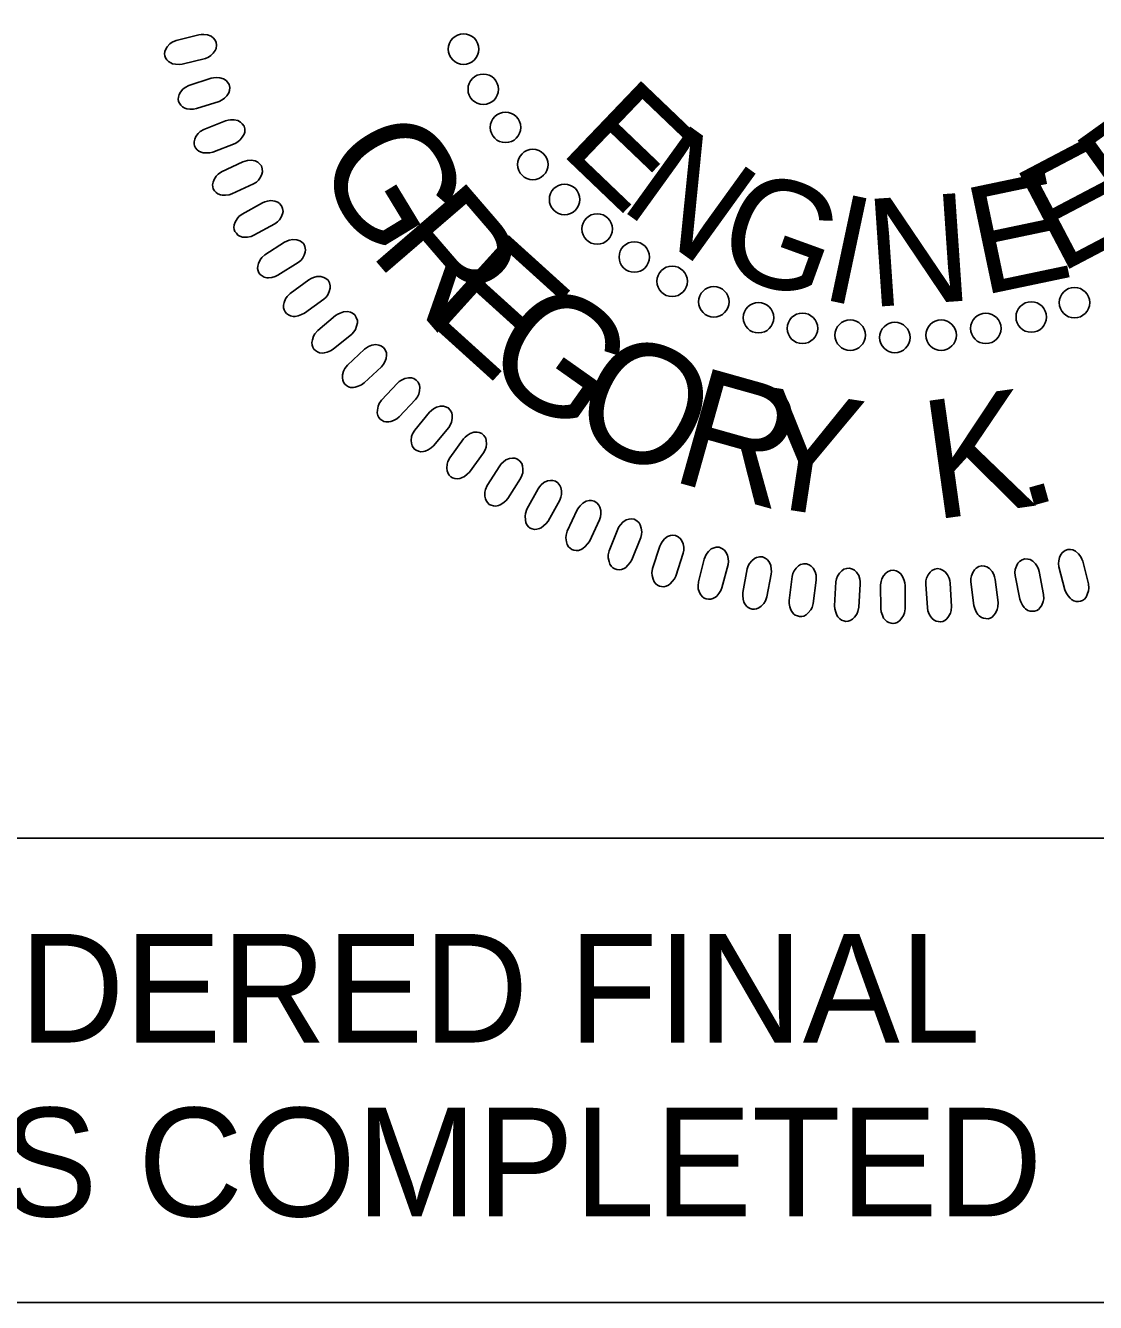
# Model space of a CAD drawing. Extents: x 18938 to 19565, y 6931 to 7973.
# Drawn here: x 19367.55 to 19374.86, y 7788.04 to 7796.76 of the extents above; entities that cross this region are included whole.
import ezdxf

# ---------------------------------------------------------------- set-up
doc = ezdxf.new("R2010")
doc.units = 0
for name, color, linetype in [('Old_Level_10', 7, 'Continuous'), ('Prop Pavement Schedule Description CELL', 7, 'Continuous'), ('Typical Hinge Slope Interstate CELL', 7, 'Continuous'), ('Typical Pavement Slope Information CELL', 7, 'Continuous')]:
    doc.layers.add(name, color=color, linetype=linetype)

# ---------------------------------------------------------------- blocks, each defined once
blk = doc.blocks.new('Gregory K. Goins')
at = {"layer": 'Old_Level_10'}
for points in [[(-87.757, 42.228), (-88.945, 41.923), (-89.148, 41.832), (-89.271, 41.747), (-89.407, 41.596), (-89.489, 41.475), (-89.538, 41.346), (-89.551, 41.235), (-89.542, 41.121), (-89.495, 41.018), (-89.437, 40.91), (-89.353, 40.823), (-89.23, 40.747), (-89.138, 40.708), (-88.976, 40.68), (-88.787, 40.667), (-88.628, 40.685), (-87.408, 40.989), (-87.249, 41.053), (-87.126, 41.132), (-86.993, 41.258), (-86.886, 41.401), (-86.833, 41.515), (-86.814, 41.682), (-86.832, 41.832), (-86.907, 41.967), (-86.982, 42.056), (-87.11, 42.155), (-87.304, 42.228), (-87.495, 42.249), (-87.627, 42.245)], [(-87.103, 39.944), (-88.269, 39.565), (-88.467, 39.462), (-88.584, 39.37), (-88.71, 39.21), (-88.785, 39.083), (-88.826, 38.952), (-88.831, 38.841), (-88.816, 38.728), (-88.762, 38.628), (-88.696, 38.523), (-88.608, 38.442), (-88.48, 38.374), (-88.386, 38.341), (-88.223, 38.323), (-88.034, 38.322), (-87.875, 38.349), (-86.677, 38.73), (-86.523, 38.804), (-86.404, 38.89), (-86.281, 39.024), (-86.182, 39.174), (-86.136, 39.291), (-86.128, 39.459), (-86.155, 39.607), (-86.239, 39.737), (-86.319, 39.821), (-86.452, 39.911), (-86.651, 39.973), (-86.842, 39.981), (-86.975, 39.969)], [(-86.344, 37.707), (-87.485, 37.256), (-87.675, 37.14), (-87.786, 37.04), (-87.902, 36.873), (-87.969, 36.742), (-88.001, 36.609), (-88, 36.497), (-87.978, 36.385), (-87.918, 36.289), (-87.846, 36.188), (-87.752, 36.113), (-87.62, 36.053), (-87.524, 36.026), (-87.36, 36.019), (-87.172, 36.029), (-87.015, 36.067), (-85.844, 36.522), (-85.694, 36.605), (-85.581, 36.698), (-85.466, 36.84), (-85.377, 36.996), (-85.338, 37.116), (-85.34, 37.284), (-85.377, 37.431), (-85.469, 37.554), (-85.554, 37.633), (-85.693, 37.715), (-85.895, 37.763), (-86.087, 37.76), (-86.218, 37.74)], [(-85.444, 35.547), (-86.555, 35.025), (-86.737, 34.898), (-86.842, 34.791), (-86.947, 34.617), (-87.005, 34.483), (-87.029, 34.347), (-87.021, 34.236), (-86.992, 34.126), (-86.926, 34.033), (-86.847, 33.937), (-86.749, 33.868), (-86.614, 33.816), (-86.517, 33.796), (-86.353, 33.798), (-86.164, 33.821), (-86.011, 33.868), (-84.87, 34.396), (-84.726, 34.489), (-84.619, 34.589), (-84.513, 34.737), (-84.434, 34.898), (-84.403, 35.021), (-84.416, 35.188), (-84.462, 35.332), (-84.561, 35.45), (-84.651, 35.524), (-84.795, 35.597), (-84.999, 35.632), (-85.191, 35.617), (-85.321, 35.589)], [(-84.397, 33.398), (-85.473, 32.808), (-85.646, 32.67), (-85.744, 32.556), (-85.839, 32.377), (-85.888, 32.238), (-85.904, 32.102), (-85.888, 31.991), (-85.852, 31.883), (-85.78, 31.795), (-85.696, 31.704), (-85.594, 31.641), (-85.456, 31.598), (-85.357, 31.583), (-85.194, 31.596), (-85.008, 31.631), (-84.857, 31.687), (-83.752, 32.286), (-83.614, 32.388), (-83.514, 32.494), (-83.417, 32.649), (-83.349, 32.815), (-83.325, 32.939), (-83.348, 33.105), (-83.403, 33.246), (-83.51, 33.357), (-83.604, 33.425), (-83.752, 33.488), (-83.959, 33.511), (-84.149, 33.484), (-84.276, 33.448)], [(-83.241, 31.324), (-84.277, 30.666), (-84.442, 30.518), (-84.532, 30.399), (-84.615, 30.213), (-84.656, 30.073), (-84.663, 29.935), (-84.641, 29.825), (-84.597, 29.72), (-84.52, 29.636), (-84.431, 29.551), (-84.325, 29.495), (-84.184, 29.46), (-84.085, 29.452), (-83.922, 29.475), (-83.739, 29.521), (-83.592, 29.587), (-82.527, 30.254), (-82.396, 30.363), (-82.302, 30.477), (-82.215, 30.638), (-82.157, 30.807), (-82.142, 30.932), (-82.176, 31.097), (-82.239, 31.234), (-82.353, 31.338), (-82.451, 31.4), (-82.603, 31.454), (-82.81, 31.464), (-82.999, 31.425), (-83.123, 31.38)], [(-81.964, 29.349), (-82.957, 28.628), (-83.112, 28.469), (-83.196, 28.345), (-83.266, 28.154), (-83.298, 28.011), (-83.296, 27.873), (-83.267, 27.766), (-83.218, 27.662), (-83.136, 27.584), (-83.041, 27.505), (-82.931, 27.455), (-82.789, 27.429), (-82.689, 27.428), (-82.529, 27.461), (-82.349, 27.518), (-82.206, 27.593), (-81.185, 28.326), (-81.061, 28.444), (-80.974, 28.562), (-80.898, 28.728), (-80.851, 28.901), (-80.843, 29.026), (-80.887, 29.189), (-80.959, 29.322), (-81.079, 29.419), (-81.181, 29.474), (-81.336, 29.519), (-81.543, 29.516), (-81.729, 29.465), (-81.851, 29.413)], [(-80.561, 27.467), (-81.506, 26.685), (-81.651, 26.517), (-81.726, 26.388), (-81.785, 26.194), (-81.808, 26.049), (-81.798, 25.912), (-81.762, 25.806), (-81.706, 25.706), (-81.619, 25.633), (-81.519, 25.56), (-81.407, 25.517), (-81.264, 25.5), (-81.164, 25.505), (-81.005, 25.548), (-80.829, 25.617), (-80.692, 25.7), (-79.718, 26.496), (-79.602, 26.621), (-79.524, 26.745), (-79.458, 26.915), (-79.421, 27.091), (-79.421, 27.216), (-79.475, 27.376), (-79.556, 27.504), (-79.681, 27.593), (-79.787, 27.642), (-79.945, 27.677), (-80.151, 27.661), (-80.333, 27.598), (-80.452, 27.539)], [(-79.051, 25.697), (-79.945, 24.857), (-80.08, 24.68), (-80.146, 24.547), (-80.193, 24.349), (-80.206, 24.203), (-80.188, 24.066), (-80.145, 23.962), (-80.083, 23.867), (-79.991, 23.799), (-79.887, 23.732), (-79.773, 23.697), (-79.628, 23.689), (-79.53, 23.7), (-79.374, 23.753), (-79.202, 23.832), (-79.07, 23.925), (-78.149, 24.78), (-78.041, 24.912), (-77.97, 25.041), (-77.914, 25.215), (-77.889, 25.392), (-77.898, 25.517), (-77.962, 25.674), (-78.05, 25.796), (-78.181, 25.877), (-78.289, 25.92), (-78.449, 25.944), (-78.654, 25.915), (-78.831, 25.841), (-78.946, 25.774)], [(-77.315, 23.919), (-78.155, 23.024), (-78.278, 22.839), (-78.336, 22.702), (-78.37, 22.501), (-78.375, 22.354), (-78.348, 22.22), (-78.299, 22.12), (-78.23, 22.028), (-78.135, 21.966), (-78.027, 21.906), (-77.91, 21.877), (-77.766, 21.879), (-77.668, 21.895), (-77.516, 21.958), (-77.35, 22.048), (-77.224, 22.149), (-76.358, 23.06), (-76.258, 23.199), (-76.195, 23.332), (-76.151, 23.509), (-76.138, 23.687), (-76.154, 23.812), (-76.227, 23.963), (-76.323, 24.081), (-76.459, 24.154), (-76.569, 24.189), (-76.73, 24.204), (-76.933, 24.161), (-77.106, 24.077), (-77.216, 24.003)], [(-75.625, 22.389), (-76.408, 21.443), (-76.519, 21.25), (-76.568, 21.11), (-76.589, 20.908), (-76.584, 20.761), (-76.549, 20.628), (-76.494, 20.53), (-76.42, 20.443), (-76.322, 20.388), (-76.21, 20.335), (-76.092, 20.314), (-75.947, 20.324), (-75.85, 20.347), (-75.703, 20.419), (-75.542, 20.519), (-75.423, 20.628), (-74.616, 21.592), (-74.525, 21.736), (-74.471, 21.873), (-74.438, 22.053), (-74.435, 22.231), (-74.459, 22.356), (-74.542, 22.501), (-74.645, 22.612), (-74.785, 22.676), (-74.898, 22.705), (-75.059, 22.709), (-75.259, 22.655), (-75.427, 22.559), (-75.531, 22.479)], [(-73.844, 20.988), (-74.566, 19.995), (-74.664, 19.796), (-74.704, 19.652), (-74.714, 19.449), (-74.699, 19.303), (-74.655, 19.173), (-74.594, 19.079), (-74.515, 18.997), (-74.413, 18.947), (-74.298, 18.901), (-74.179, 18.888), (-74.035, 18.907), (-73.94, 18.936), (-73.798, 19.018), (-73.644, 19.128), (-73.532, 19.244), (-72.787, 20.256), (-72.705, 20.406), (-72.66, 20.546), (-72.638, 20.727), (-72.646, 20.906), (-72.678, 21.027), (-72.77, 21.169), (-72.88, 21.273), (-73.024, 21.328), (-73.138, 21.349), (-73.299, 21.344), (-73.495, 21.276), (-73.656, 21.171), (-73.756, 21.083)], [(-71.942, 19.575), (-72.6, 18.539), (-72.687, 18.334), (-72.717, 18.188), (-72.714, 17.984), (-72.69, 17.84), (-72.638, 17.713), (-72.572, 17.622), (-72.487, 17.546), (-72.382, 17.502), (-72.265, 17.463), (-72.145, 17.458), (-72.003, 17.486), (-71.909, 17.522), (-71.773, 17.611), (-71.626, 17.731), (-71.521, 17.854), (-70.842, 18.91), (-70.77, 19.066), (-70.733, 19.208), (-70.723, 19.39), (-70.742, 19.568), (-70.782, 19.688), (-70.882, 19.823), (-70.998, 19.919), (-71.146, 19.966), (-71.261, 19.98), (-71.421, 19.964), (-71.613, 19.885), (-71.766, 19.769), (-71.861, 19.676)], [(-69.925, 18.359), (-70.516, 17.285), (-70.589, 17.074), (-70.611, 16.927), (-70.594, 16.724), (-70.562, 16.581), (-70.502, 16.457), (-70.43, 16.372), (-70.34, 16.3), (-70.233, 16.264), (-70.114, 16.232), (-69.994, 16.234), (-69.854, 16.271), (-69.763, 16.312), (-69.632, 16.411), (-69.493, 16.539), (-69.396, 16.668), (-68.784, 17.766), (-68.722, 17.925), (-68.694, 18.069), (-68.696, 18.252), (-68.726, 18.428), (-68.773, 18.545), (-68.882, 18.673), (-69.003, 18.763), (-69.153, 18.8), (-69.269, 18.807), (-69.429, 18.781), (-69.615, 18.689), (-69.761, 18.565), (-69.849, 18.466)], [(-67.865, 17.253), (-68.388, 16.143), (-68.447, 15.929), (-68.46, 15.78), (-68.431, 15.578), (-68.389, 15.438), (-68.322, 15.318), (-68.245, 15.237), (-68.151, 15.172), (-68.041, 15.142), (-67.921, 15.118), (-67.801, 15.128), (-67.663, 15.174), (-67.575, 15.22), (-67.45, 15.327), (-67.319, 15.463), (-67.231, 15.598), (-66.689, 16.732), (-66.637, 16.895), (-66.619, 17.04), (-66.631, 17.223), (-66.673, 17.397), (-66.728, 17.511), (-66.844, 17.632), (-66.971, 17.714), (-67.123, 17.741), (-67.239, 17.74), (-67.396, 17.705), (-67.576, 17.602), (-67.714, 17.468), (-67.796, 17.364)], [(-65.738, 16.245), (-66.19, 15.104), (-66.236, 14.886), (-66.239, 14.737), (-66.197, 14.538), (-66.147, 14.4), (-66.072, 14.285), (-65.99, 14.209), (-65.892, 14.149), (-65.782, 14.127), (-65.659, 14.111), (-65.54, 14.127), (-65.406, 14.182), (-65.321, 14.234), (-65.203, 14.348), (-65.081, 14.493), (-65.001, 14.633), (-64.532, 15.799), (-64.49, 15.964), (-64.481, 16.11), (-64.505, 16.292), (-64.557, 16.463), (-64.619, 16.573), (-64.742, 16.687), (-64.875, 16.76), (-65.028, 16.778), (-65.144, 16.77), (-65.298, 16.725), (-65.472, 16.611), (-65.601, 16.468), (-65.676, 16.359)], [(-63.529, 15.342), (-63.909, 14.176), (-63.941, 13.955), (-63.935, 13.807), (-63.88, 13.61), (-63.822, 13.476), (-63.739, 13.366), (-63.653, 13.296), (-63.552, 13.242), (-63.439, 13.226), (-63.316, 13.218), (-63.198, 13.242), (-63.068, 13.305), (-62.986, 13.362), (-62.876, 13.484), (-62.764, 13.636), (-62.693, 13.78), (-62.297, 14.973), (-62.266, 15.141), (-62.266, 15.288), (-62.302, 15.467), (-62.365, 15.635), (-62.433, 15.741), (-62.563, 15.846), (-62.7, 15.912), (-62.854, 15.92), (-62.969, 15.904), (-63.121, 15.849), (-63.286, 15.725), (-63.406, 15.575), (-63.475, 15.461)], [(-61.196, 14.669), (-61.502, 13.481), (-61.52, 13.26), (-61.505, 13.111), (-61.438, 12.919), (-61.371, 12.788), (-61.282, 12.684), (-61.191, 12.619), (-61.087, 12.572), (-60.974, 12.563), (-60.85, 12.563), (-60.734, 12.594), (-60.608, 12.665), (-60.53, 12.726), (-60.428, 12.855), (-60.325, 13.014), (-60.264, 13.163), (-59.943, 14.378), (-59.923, 14.548), (-59.932, 14.694), (-59.979, 14.871), (-60.053, 15.034), (-60.127, 15.136), (-60.265, 15.233), (-60.404, 15.289), (-60.559, 15.288), (-60.673, 15.266), (-60.821, 15.201), (-60.978, 15.066), (-61.089, 14.909), (-61.149, 14.791)], [(-57.674, 13.882), (-57.905, 12.677), (-57.982, 12.468), (-58.06, 12.341), (-58.202, 12.195), (-58.318, 12.106), (-58.443, 12.049), (-58.553, 12.029), (-58.667, 12.031), (-58.773, 12.071), (-58.885, 12.123), (-58.977, 12.201), (-59.061, 12.319), (-59.105, 12.409), (-59.143, 12.568), (-59.168, 12.756), (-59.16, 12.917), (-58.931, 14.152), (-58.877, 14.315), (-58.807, 14.443), (-58.689, 14.583), (-58.553, 14.699), (-58.442, 14.76), (-58.277, 14.789), (-58.126, 14.78), (-57.987, 14.713), (-57.894, 14.644), (-57.787, 14.523), (-57.702, 14.334), (-57.669, 14.144), (-57.665, 14.012)], [(-41.304, 14.551), (-40.999, 13.362), (-40.981, 13.141), (-40.997, 12.993), (-41.063, 12.8), (-41.13, 12.67), (-41.219, 12.565), (-41.31, 12.5), (-41.415, 12.454), (-41.528, 12.445), (-41.651, 12.444), (-41.767, 12.475), (-41.894, 12.547), (-41.971, 12.609), (-42.074, 12.737), (-42.176, 12.896), (-42.237, 13.045), (-42.557, 14.26), (-42.577, 14.43), (-42.568, 14.577), (-42.521, 14.754), (-42.447, 14.916), (-42.373, 15.018), (-42.236, 15.115), (-42.095, 15.172), (-41.941, 15.17), (-41.827, 15.147), (-41.679, 15.083), (-41.522, 14.948), (-41.411, 14.791), (-41.35, 14.673)], [(-55.308, 13.556), (-55.463, 12.339), (-55.527, 12.126), (-55.596, 11.993), (-55.729, 11.839), (-55.839, 11.743), (-55.96, 11.677), (-56.069, 11.651), (-56.183, 11.646), (-56.291, 11.68), (-56.407, 11.724), (-56.503, 11.796), (-56.593, 11.909), (-56.643, 11.996), (-56.691, 12.153), (-56.728, 12.338), (-56.73, 12.499), (-56.58, 13.746), (-56.536, 13.912), (-56.474, 14.045), (-56.365, 14.192), (-56.237, 14.317), (-56.13, 14.383), (-55.967, 14.423), (-55.816, 14.424), (-55.673, 14.365), (-55.575, 14.303), (-55.461, 14.188), (-55.365, 14.005), (-55.32, 13.818), (-55.307, 13.686)], [(-52.991, 13.358), (-53.069, 12.134), (-53.119, 11.918), (-53.18, 11.781), (-53.303, 11.619), (-53.407, 11.515), (-53.524, 11.443), (-53.631, 11.409), (-53.745, 11.397), (-53.854, 11.425), (-53.972, 11.461), (-54.072, 11.527), (-54.171, 11.634), (-54.226, 11.717), (-54.283, 11.871), (-54.332, 12.054), (-54.344, 12.215), (-54.272, 13.469), (-54.239, 13.637), (-54.185, 13.773), (-54.086, 13.927), (-53.965, 14.059), (-53.863, 14.133), (-53.703, 14.182), (-53.552, 14.193), (-53.405, 14.143), (-53.305, 14.087), (-53.184, 13.98), (-53.075, 13.803), (-53.019, 13.619), (-52.998, 13.489)], [(-48.27, 13.409), (-48.194, 12.184), (-48.217, 11.963), (-48.26, 11.82), (-48.362, 11.644), (-48.452, 11.528), (-48.559, 11.442), (-48.661, 11.396), (-48.772, 11.369), (-48.884, 11.382), (-49.006, 11.404), (-49.114, 11.457), (-49.225, 11.551), (-49.29, 11.626), (-49.366, 11.772), (-49.437, 11.947), (-49.469, 12.105), (-49.556, 13.358), (-49.544, 13.529), (-49.507, 13.671), (-49.427, 13.836), (-49.325, 13.982), (-49.232, 14.068), (-49.08, 14.138), (-48.932, 14.167), (-48.78, 14.136), (-48.673, 14.093), (-48.539, 14.002), (-48.41, 13.84), (-48.331, 13.664), (-48.293, 13.537)], [(-45.905, 13.603), (-45.752, 12.385), (-45.761, 12.163), (-45.795, 12.018), (-45.885, 11.835), (-45.968, 11.715), (-46.07, 11.621), (-46.168, 11.569), (-46.278, 11.535), (-46.391, 11.541), (-46.513, 11.556), (-46.624, 11.602), (-46.741, 11.688), (-46.81, 11.759), (-46.896, 11.9), (-46.978, 12.07), (-47.02, 12.226), (-47.184, 13.471), (-47.183, 13.642), (-47.156, 13.787), (-47.087, 13.956), (-46.994, 14.108), (-46.907, 14.2), (-46.759, 14.279), (-46.612, 14.317), (-46.459, 14.296), (-46.349, 14.26), (-46.211, 14.177), (-46.072, 14.024), (-45.982, 13.854), (-45.936, 13.729)], [(-43.59, 14.013), (-43.361, 12.808), (-43.356, 12.586), (-43.381, 12.439), (-43.459, 12.251), (-43.535, 12.125), (-43.63, 12.025), (-43.725, 11.967), (-43.832, 11.927), (-43.945, 11.926), (-44.068, 11.932), (-44.183, 11.971), (-44.304, 12.05), (-44.378, 12.117), (-44.472, 12.251), (-44.564, 12.416), (-44.616, 12.569), (-44.859, 13.802), (-44.868, 13.972), (-44.85, 14.119), (-44.792, 14.291), (-44.709, 14.45), (-44.627, 14.547), (-44.485, 14.634), (-44.341, 14.682), (-44.187, 14.67), (-44.075, 14.641), (-43.931, 14.567), (-43.782, 14.423), (-43.682, 14.259), (-43.629, 14.138)], [(-50.637, 13.286), (-50.638, 12.059), (-50.676, 11.841), (-50.728, 11.7), (-50.84, 11.531), (-50.937, 11.421), (-51.05, 11.341), (-51.154, 11.302), (-51.266, 11.282), (-51.378, 11.302), (-51.498, 11.332), (-51.603, 11.391), (-51.707, 11.492), (-51.767, 11.571), (-51.834, 11.721), (-51.894, 11.9), (-51.916, 12.06), (-51.923, 13.316), (-51.901, 13.486), (-51.856, 13.626), (-51.766, 13.785), (-51.654, 13.925), (-51.556, 14.005), (-51.4, 14.064), (-51.25, 14.084), (-51.101, 14.044), (-50.996, 13.994), (-50.868, 13.895), (-50.75, 13.725), (-50.682, 13.545), (-50.653, 13.416)]]:
    blk.add_lwpolyline(points, close=True, dxfattribs=at)
for centre in [(-73.84, 41.476), (-72.805, 39.364), (-71.636, 37.36), (-70.203, 35.407), (-68.532, 33.574), (-66.82, 32.02), (-64.87, 30.546), (-62.88, 29.27), (-60.69, 28.194), (-41.739, 28.148), (-44.009, 27.392), (-58.342, 27.356), (-56.033, 26.798), (-46.398, 26.795), (-53.525, 26.439), (-51.176, 26.318), (-48.747, 26.437)]:
    blk.add_circle(centre, 0.801, dxfattribs=at)
for s, height, rotation, p in [('E', 5.669, 316.26559, (-68.882, 36.126)), ('R', 5.669, 35.66356, (-38.772, 31.701)), ('G', 6.236, 301.26135, (-81.824, 35.675)), ('N', 5.669, 324.20538, (-65.747, 33.17)), ('E', 5.669, 27.72376, (-42.553, 29.639)), ('E', 5.669, 11.84417, (-46.623, 28.516)), ('R', 6.236, 310.75103, (-78.875, 30.819)), ('G', 5.669, 340.08498, (-60.853, 30.072)), ('I', 5.669, 348.02477, (-55.225, 28.382)), ('N', 5.669, 3.90437, (-52.471, 27.91)), ('E', 6.236, 317.86787, (-76.159, 27.533)), ('G', 6.236, 324.71353, (-73.182, 24.714)), ('O', 6.236, 334.20322, (-68.543, 21.433)), ('R', 6.236, 344.30306, (-63.086, 18.832)), ('Y', 6.236, 351.4199, (-59.007, 17.594)), ('K', 6.236, 7.95864, (-49.166, 16.726)), ('.', 6.236, 15.66304, (-44.587, 17.294))]:
    blk.add_text(s, height=height, rotation=rotation, dxfattribs=at).set_placement(p)

msp = doc.modelspace()

# ---------------------------------------------------------------- linework, layer by layer
at = {"layer": 'Typical Hinge Slope Interstate CELL'}
for p, q in [((19353.1353, 7791.211), (19380.142, 7791.211)), ((19380.142, 7788.0383), (19353.1353, 7788.0383))]:
    msp.add_line(p, q, dxfattribs=at)
at = {"layer": 'Typical Pavement Slope Information CELL'}
msp.add_lwpolyline([(19366.642, 7806.2555), (19380.142, 7806.2555), (19380.142, 7791.211), (19366.642, 7791.211)], close=True, dxfattribs=at)

# ---------------------------------------------------------------- block references
at = {"layer": 'Prop Pavement Schedule Description CELL', "xscale": 0.13, "yscale": 0.13}
msp.add_blockref('Gregory K. Goins', (19380.142, 7791.211), dxfattribs=at)

# ---------------------------------------------------------------- texts
at = {"layer": 'Typical Hinge Slope Interstate CELL'}
for s, p in [('DOCUMENT NOT CONSIDERED FINAL', (19355.98, 7789.8143)), ('UNLESS ALL SIGNATURES COMPLETED', (19355.2954, 7788.6262))]:
    msp.add_text(s, height=0.742545, dxfattribs=at).set_placement(p)

doc.saveas('drawing.dxf')
